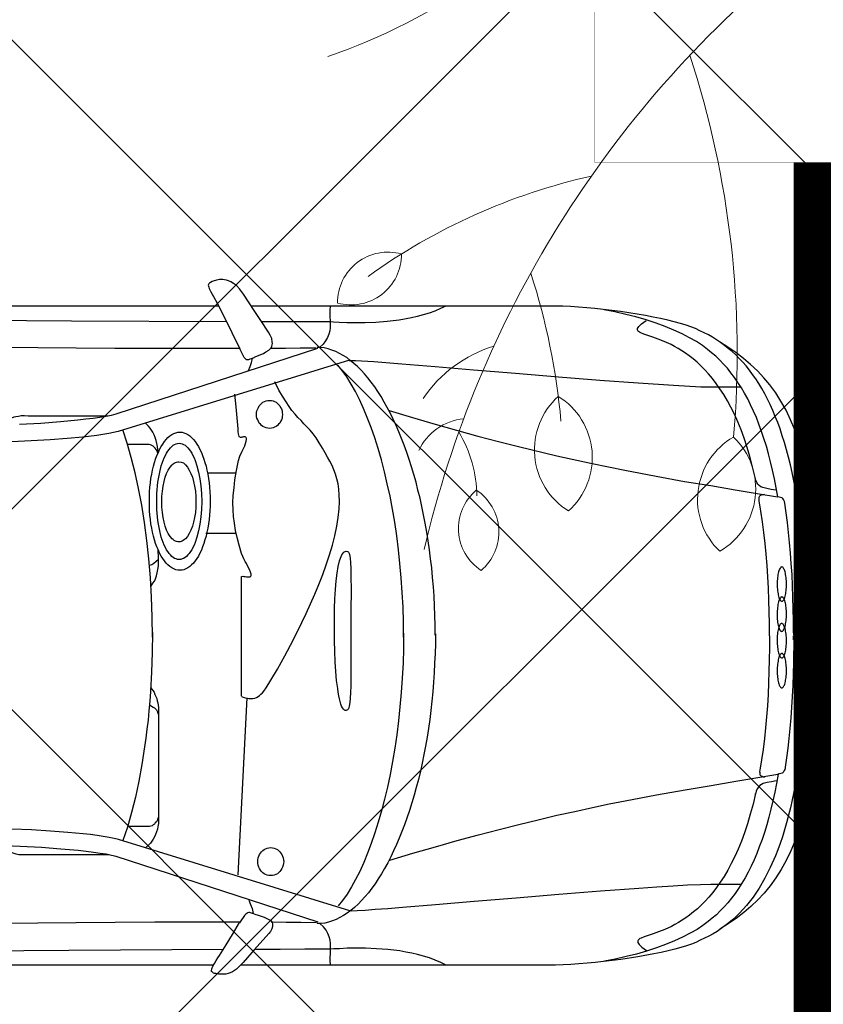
# Model space of a CAD drawing. Header units: millimetres. Extents: x 747415 to 1601423, y -236173 to 551995.
# Tile 356 of 549: x 1080392 to 1082512, y 198716 to 201315. Entities that reach past the tile are written whole.
import ezdxf

# ---------------------------------------------------------------- set-up
doc = ezdxf.new("R2010")
doc.units = ezdxf.units.MM
doc.header["$LTSCALE"] = 100
doc.header["$MEASUREMENT"] = 0
doc.linetypes.add('DASHED2', pattern=[9.525, 6.35, -3.175])
doc.layers.get('0').update_dxf_attribs({"linetype": 'CONTINUOUS', "lineweight": 0})
for name, color, linetype in [('T--A9041_VERHARDING_Parkeren', 9, 'CONTINUOUS'), ('T--L9041_VERHARDING_Parkeren', 9, 'DASHED2'), ('T--L9082_INRICHTING_SPECIFIEK_Auto', 8, 'CONTINUOUS')]:
    doc.layers.add(name, color=color, linetype=linetype)
for name, color, linetype, lineweight in [('T--A9042_BEPLANTING', 90, 'CONTINUOUS', 0), ('T--L9032_HEKWERKEN', 7, 'CONTINUOUS', 0), ('T--L9042_BOMEN', 84, 'CONTINUOUS', 0)]:
    doc.layers.add(name, color=color, linetype=linetype, lineweight=lineweight)

# ---------------------------------------------------------------- blocks, each defined once
blk = doc.blocks.new('auto17')
for p, q in [((703.6, 867.6), (1533.8, 867.6)), ((1604.8, 867.6), (3518.7, 867.6)), ((1540.9, 629.4), (1516.7, 162.7)), ((115.7, 361.8), (115.3, 362.7)), ((75.7, 9.3), (75.7, -1.4)), ((75.7, -15.2), (75.7, -2.9)), ((1548.1, -271.5), (1626.2, -271.5)), ((1545.7, -430.3), (1621.5, -430.3)), ((705, -871.5), (1505.7, -871)), ((1591.9, -871), (3520.1, -872))]:
    blk.add_line(p, q)
for points in [[(1499.5, 732.3), (1484.7, 737.2), (1471.9, 741.6), (1458.1, 748.5), (1454.7, 750.4), (1452.3, 752.9), (1450.9, 755.8), (1450, 758.8), (1449.5, 762.2), (1450, 765.6), (1451.9, 772), (1455.2, 778.9), (1459.5, 784.3), (1498.1, 827.9), (1527.1, 860.7), (1544.8, 878.4), (1550, 882.3), (1555.7, 885.7), (1561.4, 888.2), (1567.2, 890.1), (1572.8, 891.6), (1578.1, 892.1), (1585.2, 892.1), (1592.4, 891.6), (1599.5, 890.1), (1602.9, 889.7), (1605.3, 888.7), (1607.6, 887.2), (1609.5, 885.7), (1610.5, 884.3), (1611, 882.8), (1610, 877.4), (1607.1, 870.5), (1602.9, 863.2), (1598.1, 855.3), (1593.8, 848.5), (1590, 842.6), (1572.4, 814.1), (1555.7, 786.7), (1536.7, 755.8)], [(37.6, 1), (38.1, 33.9), (39, 66.2), (40.5, 97.1), (41.9, 127.5), (43.8, 156.8), (45.7, 185.8), (48.1, 213.7), (50.5, 241.2), (53.3, 267.1), (56.2, 293.1), (59.5, 318.1), (62.9, 342.1), (66.7, 365.7), (70.5, 388.7), (74.8, 410.8), (79.1, 431.8), (83.8, 452.9), (88.6, 472.5), (93.8, 492.1), (99.1, 510.7), (104.8, 528.9), (110.5, 546.5), (116.7, 563.2), (123.3, 579.4), (136.7, 610.3), (151, 638.7), (166.2, 664.7), (182.4, 688.7), (199.6, 710.3), (217.7, 730.4), (226.7, 739.2), (236.7, 748), (246.2, 756.3), (256.3, 764.2), (266.7, 771.5), (277.2, 778.9), (287.7, 785.2), (298.6, 791.6), (310.1, 797), (321.5, 802.4), (333, 807.8), (344.9, 812.2), (357.7, 816.6), (372.5, 821), (388.7, 825.4), (405.8, 829.8), (424.9, 834.2), (444.4, 838.2), (486.3, 846), (531.1, 852.9), (576.9, 858.3)], [(576.9, 858.3), (598.7, 860.7), (620.2, 862.7), (641.6, 864.7), (662.6, 866.1), (683, 867.1), (703.1, 867.6)], [(991.7, 867.6), (1006, 860.7), (1020.8, 854.4), (1036, 849), (1051.3, 844.1), (1067, 839.6), (1082.7, 836.2), (1098.4, 833.3), (1114.1, 830.3), (1129.9, 828.4), (1145.6, 826.9), (1160.8, 825.4), (1175.6, 824.5), (1204.2, 823.5), (1230.4, 823), (1253.2, 823.5), (1272.8, 824.5), (1288, 824.9), (1297.5, 825.4), (1364.2, 825.9), (1429.9, 826.4), (1494.7, 826.4)], [(1297.1, 866.6), (1297.5, 856.8), (1297.5, 847.5), (1297.1, 838.2), (1297.1, 828.9), (1296.6, 820), (1297.1, 810.7), (1298, 801.9), (1300.4, 793.1), (1303.7, 784.3), (1308.5, 775.4), (1315.6, 767.1), (1324.7, 758.3)], [(116.2, 364.2), (120.5, 388.2), (124.8, 411.7), (130, 434.3), (135.2, 456.3), (140.5, 477.4), (146.2, 498), (152.4, 517.6), (158.6, 536.7), (165.7, 555.3), (172.4, 573), (179.6, 590.2), (187.2, 606.8), (195.3, 622.5), (203.4, 637.7), (211.9, 651.9), (220.5, 665.6), (229.6, 678.9), (239.1, 691.1), (248.6, 703.4), (258.6, 714.2), (268.6, 725), (279.1, 734.8), (290.1, 744.1), (301, 752.4), (314.4, 763.2), (330.1, 773.5), (348.2, 783.8), (368.2, 794.1), (389.6, 803.9), (413, 813.2), (437.3, 822.5), (463, 830.8), (489.6, 838.7), (517.3, 845.5), (545.9, 851.9), (574.4, 857.3)], [(1579.1, 826.9), (1986.8, 829.3), (2343.6, 831.8)], [(2336.4, -835.2), (1979.7, -832.8), (1571.4, -830.3)], [(121, 381.3), (133.4, 383.8), (145.3, 385.8), (155.7, 388.7), (160, 391.2), (164.3, 394.1), (168.1, 398), (171.5, 402.4), (173.8, 408.8), (175.8, 416.6), (175.8, 415.2), (182.4, 443.1), (189.6, 469.6), (196.7, 494.6), (204.8, 518.6), (212.9, 540.6), (221.5, 561.7), (230.5, 581.3), (239.6, 600), (249.1, 617.1), (258.6, 633.8), (268.6, 649), (278.6, 662.7), (288.6, 675.9), (298.6, 688.2), (308.7, 699), (319.1, 709.8), (329.1, 719.1), (339.6, 727.4), (349.6, 735.7), (359.6, 743.1), (369.2, 749.5), (378.7, 755.3), (388.2, 760.7), (397.7, 765.6), (415.4, 774), (431.5, 780.3), (445.9, 785.2), (458.7, 789.6), (469.7, 793.1), (477.8, 796.5), (481.1, 798), (483.5, 799.9), (484.9, 801.9), (486.3, 803.9), (486.3, 805.8), (485.8, 808.3), (482.5, 813.7), (475.4, 820.5), (463.5, 829.3)], [(1246.1, 725), (1855.8, 536.7), (1867.7, 533.8), (1881, 530.8), (1896.3, 528.4), (1912.5, 525.9), (1930.1, 523.5), (1949.2, 521.5), (1990.1, 517.6), (2035.4, 514.2), (2085.4, 511.2), (2137.3, 508.8)], [(1.9, -49.5), (0.9, -44.6), (0, -32.3), (0, -16.2), (0, 0), (0, 12.2), (0.4, 17.7), (2.4, 77.9), (4.7, 134.3), (8.1, 187.2), (11.9, 237.2), (16.2, 284.3), (21.9, 327.9), (28.1, 369.6), (35.2, 408.3), (42.8, 444.1), (47.1, 461.3), (51.4, 477.9), (56.2, 493.6), (61, 509.3), (66.2, 524.5), (71.4, 538.7), (82.9, 566.1), (94.8, 591.6), (108.1, 615.6), (121.9, 637.7), (136.7, 658.3), (152.9, 677.9), (170, 696), (187.7, 713.2), (206.7, 728.9), (226.7, 744.6), (247.7, 759.3), (270.1, 773)], [(1020.3, -6.4), (1020.3, 19.6), (1021.2, 45.6), (1022.2, 71.1), (1023.2, 96.6), (1025.1, 121.6), (1027, 146.6), (1029.3, 171.5), (1032.2, 195.6), (1035.1, 219.6), (1038.4, 243.6), (1042.2, 266.7), (1046.5, 289.7), (1050.3, 312.2), (1055.1, 334.8), (1059.8, 356.4), (1065.1, 377.9), (1070.8, 399), (1076.5, 419.6), (1088.4, 459.8), (1101.3, 497.5), (1115.6, 532.8), (1122.7, 549.9), (1130.3, 566.6), (1138, 582.3), (1146.1, 598), (1154.2, 612.7), (1162.3, 626.9), (1170.8, 640.1), (1179.4, 653.4), (1188, 665.2), (1197, 676.9), (1206.1, 687.7), (1215.1, 697.5), (1224.2, 707.3), (1233.7, 715.7), (1243.2, 723.5), (1252.7, 730.8), (1262.3, 737.2), (1272.3, 742.6), (1281.8, 747.5), (1291.8, 751.4), (1301.8, 754.4), (1311.8, 756.8), (1321.8, 757.8), (1331.8, 758.3)], [(1329.4, 754.9), (1862.5, 581.3), (1874.4, 578.4), (1888.7, 575.5), (1904.9, 573), (1922, 570.5), (1941.6, 568.1), (1962.5, 565.7), (2008.2, 561.7), (2059.7, 557.8), (2115.9, 554.4), (2175.9, 551.9)], [(1333.7, 756.3), (1375.2, 755.8), (1414.2, 755.3), (1453.3, 754.9)], [(1499, 732.8), (1502.4, 731.8), (1505.2, 730.8), (1507.6, 729.9), (1510, 729.4), (1512.4, 729.4), (1515.2, 729.9), (1517.6, 731.3), (1520.5, 733.8), (1523.8, 737.2), (1527.6, 742.1), (1531.9, 748.5), (1536.7, 756.3)], [(1535.7, 754.9), (1651.5, 754.9), (1760.5, 754.9), (1865.3, 755.8), (1967.8, 756.3), (2068.7, 757.3), (2168.8, 757.8), (2269.3, 758.8), (2372.7, 759.3), (2479.3, 759.7), (2589.4, 759.7), (2706.1, 759.3), (2830.9, 758.3), (2925.7, 756.3), (3030, 752.9), (3139.1, 749), (3248.1, 744.6), (3353.4, 741.1), (3450.1, 739.7)], [(1511.9, 696.5), (1507.6, 708.3), (1503.8, 718.6), (1500.9, 731.3)], [(1246.1, 724), (1240.8, 724.5), (1227, 724), (1205.1, 722.5), (1178.9, 720.5), (1146.1, 718.1), (1107, 715.2), (1019.8, 707.8), (917.9, 699.5), (807.4, 690.1), (695, 680.8), (584.9, 672), (483.5, 664.7), (436.3, 661.2), (393.4, 658.3), (355.3, 656.3), (321, 654.8), (293.4, 653.9), (272.5, 653.9), (213.9, 653.9)], [(1104.2, -7.8), (1104.6, 31.9), (1105.6, 71.1), (1107.5, 110.3), (1110.3, 148.5), (1113.7, 186.3), (1117.5, 223.5), (1122.2, 260.3), (1127.5, 295.6), (1133.2, 330.4), (1139.9, 364.7), (1146.5, 398), (1154.2, 429.9), (1162.3, 460.8), (1170.8, 490.7), (1179.9, 519.1), (1189.4, 546.5), (1198.9, 572.5), (1209.4, 597), (1219.9, 620.5), (1230.8, 642.1), (1241.8, 661.7), (1253.2, 680.3), (1265.1, 697), (1277, 711.7)], [(1420.4, 594.6), (1420.9, 599.5), (1421.4, 604.4), (1423.3, 609.3), (1425.2, 613.2), (1427.6, 617.6), (1430.4, 621), (1433.8, 624), (1437.1, 626.9), (1441.4, 628.9), (1445.7, 630.3), (1450, 631.3), (1454.7, 631.8), (1459.5, 631.3), (1463.8, 630.3), (1468.1, 628.9), (1471.9, 626.9), (1475.2, 624), (1478.6, 621), (1481.4, 617.6), (1483.8, 613.2), (1485.7, 609.3), (1487.6, 604.4), (1488.5, 599.5), (1488.5, 594.6), (1488.5, 589.7), (1487.6, 584.8), (1485.7, 580.4), (1483.8, 575.9), (1481.4, 572), (1478.6, 568.6), (1475.2, 565.7), (1471.9, 562.7), (1468.1, 560.7), (1463.8, 559.3), (1459.5, 558.3), (1454.7, 557.8), (1450, 558.3), (1445.7, 559.3), (1441.4, 560.7), (1437.1, 562.7), (1433.8, 565.7), (1430.4, 568.6), (1427.6, 572), (1425.2, 575.9), (1423.3, 580.4), (1421.4, 584.8), (1420.9, 589.7), (1420.4, 594.6), (1420.4, 594.6)], [(1140.8, 591.1), (1079.4, 572.5), (1019.8, 555.3), (962.7, 539.2), (906.4, 524), (852.1, 509.8), (800.2, 496.6), (748.8, 484.3), (699.7, 472.5), (652.1, 462.2), (605.9, 451.9), (561.6, 442.6), (519.2, 434.3), (436.8, 418.6), (361.5, 404.9), (292.9, 393.6), (228.1, 382.8), (169.5, 373), (117.2, 364.2)], [(1880.7, 576.4), (2093.5, 576.4), (2103, 576.9), (2111.6, 576.9), (2118.8, 576.4), (2125.9, 575.5), (2131.6, 573.5), (2136.8, 571.5), (2141.6, 569.1), (2145.9, 566.1), (2149.7, 563.2), (2153.1, 559.8), (2155.9, 555.8), (2158.7, 551.9)], [(1771.4, 134.9), (1762.4, 148), (1760.1, 153.4), (1757.7, 158.8), (1755.3, 164.2), (1753.9, 170.1), (1752.5, 176), (1751.5, 181.9), (1750.5, 188.2), (1750.5, 194.6), (1750.5, 486.2), (1751, 494.1), (1752, 501.9), (1753.4, 509.3), (1755.8, 516.1), (1758.2, 523), (1761, 529.4), (1764.4, 535.7), (1768.2, 541.2), (1772, 546.1), (1776.3, 550.4), (1785.2, 558.5)], [(1766.7, -10.3), (1767.2, 43.1), (1769.1, 95.1), (1772, 146.1), (1773.9, 171.5), (1775.8, 196.6), (1778.2, 221.1), (1781, 245.1), (1783.9, 269.1), (1787.2, 292.1), (1794.4, 338.2), (1802.5, 382.3), (1811.5, 424.5), (1821.5, 465.2), (1832.5, 503.4), (1844.4, 539.2)], [(1774.6, 181.4), (1764.4, 186.8), (1761.5, 189.2), (1758.6, 191.7), (1756.3, 194.6), (1754.3, 197.5), (1752.9, 201.5), (1751.5, 204.9), (1750.5, 208.8), (1750.5, 212.7), (1750.5, 470.6), (1750.5, 474.5), (1751.5, 478.9), (1752.9, 482.3), (1754.3, 486.2), (1756.3, 489.7), (1759.1, 492.6), (1761.5, 495.5), (1764.4, 498), (1767.7, 500), (1771, 501.4), (1774.8, 502.4), (1778.7, 502.4), (1832.1, 502.4)], [(139.1, -1.4), (139.1, 30.4), (139.6, 61.8), (140.5, 92.6), (141.5, 123), (142.4, 153.4), (144.3, 183.3), (146.7, 212.7), (149.1, 241.7), (152.4, 270.1), (155.7, 298.5), (160, 326), (164.8, 353.4), (165.3, 356.8), (164.8, 359.8), (164.8, 362.7), (164.3, 365.2), (163.4, 366.7), (162.4, 367.6), (160.5, 368.6), (158.6, 369.6), (155.3, 370.6), (151.5, 371.1)], [(74.8, 5.9), (75.3, 69.6), (77.1, 130.4), (80.5, 187.8), (82.9, 215.7), (84.8, 243.1), (87.6, 269.6), (90.5, 295.6), (93.8, 321.1), (97.6, 345.6), (97.6, 345.6), (97.6, 346.6), (97.6, 347), (98.6, 351.4), (100, 354.4), (101, 356.8), (102.4, 358.8), (103.8, 360.3), (105.7, 361.3), (109.1, 362.2), (112.9, 362.7), (117.2, 363.7)], [(1243.7, -13.2), (1243.7, 42.7), (1243.2, 91.2), (1243.7, 130.9), (1244.2, 148.5), (1245.1, 163.2), (1246.1, 175), (1247.5, 184.8), (1249.4, 191.7), (1252.3, 194.6), (1255.2, 196.1), (1258, 196.1), (1260.4, 195.1), (1262.8, 192.6), (1265.1, 189.2), (1267.5, 184.8), (1269.4, 179.4), (1271.3, 172.5), (1273.2, 165.2), (1275.1, 156.8), (1276.6, 148), (1278, 138.2), (1280.9, 116.7), (1282.8, 93.1), (1284.7, 67.2), (1285.6, 39.7), (1286.6, 11.8), (1286.6, -17.1), (1286.6, -45.6), (1286.1, -73), (1285.2, -99), (1283.7, -123.5), (1281.8, -146), (1279.4, -166.1), (1276.6, -183.8), (1273.2, -199), (1269, -210.3), (1266.6, -215.2), (1264.2, -218.6), (1261.3, -221.6), (1258.5, -223.5), (1255.6, -224.5), (1252.3, -224), (1250.9, -223.5), (1249.4, -221.6), (1248, -218.6), (1247, -215.7), (1246.1, -211.2), (1245.1, -205.8), (1244.2, -194.1), (1243.2, -178.9), (1243.2, -160.7), (1242.8, -119.6), (1243.2, -69.6), (1243.7, -13.2), (1243.7, -13.2)], [(1531.4, 158.8), (1524.3, 161.8), (1517.6, 163.2), (1511.9, 164.2), (1506.2, 164.7), (1501.4, 164.2), (1496.7, 163.2), (1492.4, 161.8), (1488.1, 159.3), (1484.2, 156.4), (1480.4, 152.9), (1476.6, 149), (1472.8, 144.6), (1466.6, 135.8), (1454.2, 116.2), (1437.1, 86.8), (1417.6, 52), (1395.7, 10.3), (1372.8, -36.3), (1360.9, -60.3), (1349.4, -85.3), (1338.5, -111.3), (1328, -136.7), (1317.5, -162.7), (1308.5, -188.7), (1299.4, -214.7), (1291.8, -240.2), (1285.6, -265.2), (1280.4, -290.1), (1276.6, -313.7), (1274.2, -336.2), (1273.2, -355.3), (1273.7, -372.5), (1274.7, -388.2), (1277, -402.4), (1279.9, -415.6), (1283.7, -427.4), (1288, -439.2), (1292.8, -450.4), (1298.5, -461.7), (1304.7, -473), (1310.9, -484.3), (1318, -496.5), (1326.6, -510.7), (1334.7, -523.5), (1342.8, -533.8), (1350.9, -543.6), (1359, -552.4), (1367.1, -560.7), (1374.7, -569), (1382.8, -577.4), (1390.4, -586.2), (1398.5, -595.5), (1406.1, -606.3), (1414.2, -618.6), (1423.8, -633.3), (1432.8, -649), (1443.8, -671.5)], [(1531.4, 157.8), (1531.4, -157.8), (1528.6, -158.3), (1525.2, -157.8), (1521.9, -157.3), (1518.1, -156.8), (1514.7, -156.4), (1511.9, -156.4), (1509, -156.8), (1507.1, -158.3), (1506.2, -160.7), (1506.2, -164.2), (1507.6, -169.1), (1510.5, -176), (1514.7, -184.3), (1518.5, -191.6), (1521.9, -197.5), (1525.2, -203.9), (1528.6, -210.3), (1531.4, -218.6), (1537.6, -240.7), (1542.8, -260.8), (1547.1, -279.4), (1550.5, -298), (1552.8, -315.7), (1553.8, -333.8), (1554.3, -351.9), (1553.3, -371), (1551.4, -391.6), (1549, -413.2), (1545.2, -437.2), (1540, -463.7), (1536.2, -475.4), (1530, -488.7), (1523.3, -502.4), (1521, -508.8), (1519, -514.6), (1518.1, -519.1), (1518.1, -521), (1518.5, -523), (1519, -523.9), (1520, -525), (1521.9, -525.9), (1523.8, -525.9), (1526.7, -525.9), (1528.6, -525.4), (1530.9, -525), (1532.9, -524.4), (1534.3, -524.4), (1535.7, -525), (1536.7, -525.4), (1538.1, -527.4), (1539, -530.3), (1539.5, -534.3), (1540.5, -539.7), (1540.9, -547), (1543.3, -576.4), (1545.7, -605.8), (1549.5, -638.7)], [(1.4, 44.6), (0, 27), (0, -6.8), (0.4, -25), (2.4, -85.3), (4.7, -141.6), (8.1, -194.1), (11.9, -244.6), (16.6, -291.1), (21.9, -334.8), (28.1, -376.4), (35.2, -414.7), (43.3, -450.4), (51.9, -484.3), (61.4, -515.6), (71.9, -544.5), (83.3, -571.5), (95.3, -597), (108.6, -620.5), (122.4, -642.6), (137.7, -663.1), (153.8, -682.3), (170.5, -700.4), (188.6, -717.1), (207.7, -733.3), (227.7, -748.4), (248.6, -763.2), (271, -776.9)], [(37.6, 1), (38.1, -31.8), (39.5, -64.2), (40.5, -95.1), (41.9, -125.4), (43.8, -155.4), (45.7, -183.8), (48.1, -212.2), (50.5, -239.7), (53.3, -266.1), (56.2, -291.6), (59.5, -317.1), (62.9, -341.1), (66.7, -364.7), (70.5, -387.7), (74.8, -409.7), (79.1, -431.8), (83.8, -452.4), (89.1, -472.5), (94.3, -492.1), (99.5, -511.2), (105.2, -529.3), (111, -547), (117.2, -564.2), (123.8, -580.3), (130.5, -596), (137.2, -611.2), (144.3, -625.9), (151.5, -640.1), (159.1, -653.4), (167.2, -666.6), (174.8, -678.9), (183.4, -690.6), (192, -701.9), (200.5, -713.2), (209.6, -723.5), (218.6, -733.3), (228.1, -742.6), (237.7, -751.4), (247.7, -759.7), (257.7, -767.6), (267.7, -775.4), (278.6, -782.3), (289.1, -789.1), (300.1, -795), (311.5, -800.9), (322.9, -806.3), (334.4, -811.7), (346.3, -816.1), (359.1, -820.5), (373.9, -824.9), (390.1, -829.3), (407.3, -833.7), (426.3, -838.2), (445.9, -842.1), (466.3, -846), (487.8, -849.9), (509.7, -853.3), (532, -856.8), (554.9, -859.7), (577.8, -862.7)], [(1104.2, 2.5), (1104.6, -37.2), (1105.6, -76.5), (1107.5, -115.7), (1110.3, -153.9), (1113.7, -191.6), (1117.5, -228.4), (1122.2, -265.2), (1127.5, -300.9), (1133.7, -335.8), (1139.9, -369.6), (1147, -402.4), (1154.7, -434.3), (1162.7, -465.2), (1171.3, -495.1), (1180.3, -523.5), (1189.9, -550.9), (1199.9, -576.9), (1209.9, -600.9), (1220.4, -624.5), (1231.3, -646), (1242.8, -665.6), (1254.2, -684.3), (1266.1, -700.9), (1278, -715.6)], [(1766.7, 2), (1767.2, -51), (1769.1, -103.4), (1772, -154.4), (1776.3, -204.4), (1781.5, -252.9), (1787.7, -299.9), (1794.8, -345.6), (1803.4, -389.7), (1812.5, -431.3), (1822.5, -471.5), (1833.4, -509.8), (1844.9, -544.4)], [(75.7, -8.8), (75.7, -41.2), (76.2, -72.5), (77.1, -102.9), (78.1, -133.3), (79.5, -162.7), (81.4, -191.6), (83.3, -219.6), (85.7, -247.5), (88.6, -274), (91.4, -300.5), (94.8, -325.9), (98.6, -351), (99.5, -355.3), (101, -358.8), (101.9, -361.2), (103.4, -363.2), (104.8, -364.2), (106.7, -365.1), (110, -366.1), (113.8, -366.6), (118.1, -367.6)], [(139.1, -1.4), (139.1, -33.3), (139.6, -64.7), (140.5, -95.6), (141.5, -126.5), (143.4, -156.8), (145.3, -186.7), (147.6, -216.2), (150, -245.1), (153.4, -274), (157.2, -301.9), (161.5, -329.9), (166.2, -357.3), (166.2, -360.7), (165.7, -363.7), (165.7, -366.6), (165.3, -369.1), (164.3, -370.5), (163.4, -371.5), (161.5, -372.5), (159.6, -373.5), (156.2, -374.5), (152.4, -375)], [(1020.8, -2.9), (1020.8, -28.9), (1021.7, -54.9), (1022.7, -80.4), (1023.7, -105.9), (1025.5, -130.8), (1027.5, -155.4), (1029.8, -180.4), (1032.7, -204.4), (1035.6, -228.4), (1039.4, -251.9), (1042.7, -275), (1047, -298), (1051.3, -320.6), (1056, -342.6), (1060.8, -364.2), (1066.1, -385.7), (1071.3, -406.3), (1077, -426.9), (1083.2, -447), (1089.4, -466.6), (1095.6, -485.3), (1102.2, -503.9), (1109.4, -522), (1116.5, -539.2), (1123.7, -556.3), (1131.3, -572.5), (1138.9, -588.2), (1147, -603.9), (1155.1, -618.1), (1163.2, -632.3), (1171.8, -645.5), (1180.3, -658.3), (1189.4, -670.5), (1198, -681.8), (1207, -692.6), (1216.1, -702.4), (1225.6, -711.7), (1235.1, -720), (1244.7, -727.9), (1254.2, -735.2), (1263.7, -741.1), (1273.2, -746.5), (1283.2, -751.4), (1293.3, -755.3), (1303.2, -758.3), (1313.3, -760.7), (1323.3, -761.7), (1333.3, -762.2)], [(1770.7, -131), (1765.3, -139.7), (1761.5, -145.6), (1758.6, -151.9), (1756.3, -159.3), (1753.9, -167.6), (1752, -176), (1751, -185.8), (1750.5, -196), (1750.5, -207.3), (1751.3, -228.1)], [(1614.3, -356.3), (1614.3, -343.6), (1614.8, -331.3), (1615.7, -319.6), (1617.2, -307.8), (1618.6, -296.5), (1620.5, -285.3), (1622.9, -274.5), (1625.3, -264.2), (1628.1, -254.4), (1631, -244.6), (1634.3, -235.8), (1637.6, -227.4), (1641.4, -219.1), (1645.3, -211.7), (1649.5, -204.9), (1653.8, -199), (1658.6, -193.1), (1663.4, -188.2), (1668.1, -183.8), (1672.9, -180.4), (1678.1, -177.9), (1683.4, -175.5), (1688.6, -174.5), (1694.3, -174), (1700, -174.5), (1705.3, -175.5), (1710.5, -177.9), (1715.8, -180.4), (1720.5, -183.8), (1725.8, -188.2), (1730.5, -193.1), (1734.8, -199), (1739.1, -204.9), (1743.4, -211.7), (1747.7, -219.1), (1751, -227.4), (1754.8, -235.8), (1758.2, -244.6), (1761, -254.4), (1763.9, -264.2), (1766.2, -274.5), (1768.6, -285.3), (1770.6, -296.5), (1772, -307.8), (1773.4, -319.6), (1774.4, -331.3), (1774.8, -343.6), (1774.8, -356.3), (1774.8, -368.6), (1774.4, -380.9), (1773.4, -393.1), (1772, -404.9), (1770.6, -416.1), (1768.6, -427.4), (1766.2, -438.2), (1763.9, -448.5), (1761, -458.3), (1758.2, -467.6), (1754.8, -476.9), (1751, -485.3), (1747.7, -493.1), (1743.4, -500.4), (1739.1, -507.3), (1734.8, -513.7), (1730.5, -519.6), (1725.8, -524.4), (1720.5, -528.9), (1715.8, -532.3), (1710.5, -534.8), (1705.3, -537.2), (1700, -538.2), (1694.3, -538.7), (1688.6, -538.2), (1683.4, -537.2), (1678.1, -534.8), (1672.9, -532.3), (1668.1, -528.9), (1663.4, -524.4), (1658.6, -519.6), (1653.8, -513.7), (1649.5, -507.3), (1645.3, -500.4), (1641.4, -493.1), (1637.6, -485.3), (1634.3, -476.9), (1631, -467.6), (1628.1, -458.3), (1625.3, -448.5), (1622.9, -438.2), (1620.5, -427.4), (1618.6, -416.1), (1617.2, -404.9), (1615.7, -393.1), (1614.8, -380.9), (1614.3, -368.6), (1614.3, -356.3), (1614.3, -356.3)], [(1636.7, -355.8), (1637.2, -334.8), (1638.6, -314.7), (1641.4, -296), (1644.8, -278.4), (1649.1, -261.7), (1654.3, -247.5), (1656.7, -240.7), (1660, -234.3), (1662.9, -228.4), (1666.2, -223.5), (1669.5, -218.6), (1672.9, -214.7), (1676.7, -210.8), (1680.5, -207.8), (1684.3, -205.4), (1688.1, -203.9), (1691.9, -202.9), (1696.2, -202.4), (1700.5, -202.9), (1704.3, -203.9), (1708.1, -205.4), (1711.9, -207.8), (1715.8, -210.8), (1719.1, -214.7), (1722.9, -218.6), (1726.2, -223.5), (1729.6, -228.4), (1732.5, -234.3), (1735.3, -240.7), (1738.1, -247.5), (1743.4, -261.7), (1747.2, -278.4), (1750.5, -296), (1752, -305.3), (1753.4, -315.2), (1754.3, -325), (1754.8, -334.8), (1755.3, -345.6), (1755.3, -355.8), (1755.3, -366.1), (1754.8, -376.9), (1754.3, -386.7), (1753.4, -396.5), (1752, -406.3), (1750.5, -415.6), (1747.2, -433.3), (1743.4, -450), (1738.1, -464.2), (1735.3, -471), (1732.5, -477.4), (1729.6, -483.3), (1726.2, -488.2), (1722.9, -493.1), (1719.1, -497), (1715.8, -500.9), (1711.9, -503.9), (1708.1, -506.3), (1704.3, -507.8), (1700.5, -508.8), (1696.2, -509.2), (1691.9, -508.8), (1688.1, -507.8), (1684.3, -506.3), (1680.5, -503.9), (1676.7, -500.9), (1672.9, -497), (1669.5, -493.1), (1666.2, -488.2), (1662.9, -483.3), (1660, -477.4), (1656.7, -471), (1654.3, -464.2), (1649.1, -450), (1644.8, -433.3), (1641.4, -415.6), (1638.6, -397), (1637.2, -376.9), (1636.7, -355.8), (1636.7, -355.8)], [(1774.8, -187.9), (1768.6, -189.7), (1765.8, -191.1), (1762.9, -192.6), (1750.5, -203.2)], [(1652, -354.9), (1652.4, -340.7), (1653.3, -326.9), (1655.3, -313.7), (1658.1, -301.4), (1661, -290.1), (1665.3, -279.9), (1669.5, -271), (1674.3, -263.2), (1679.6, -257.3), (1682.4, -254.9), (1685.3, -252.9), (1688.1, -250.9), (1691, -250), (1693.9, -249), (1697.2, -249), (1700, -249), (1703.4, -250), (1706.2, -250.9), (1709.1, -252.9), (1711.9, -254.9), (1714.8, -257.3), (1720.1, -263.2), (1724.8, -271), (1729.1, -279.9), (1732.9, -290.1), (1735.8, -301.4), (1738.6, -313.7), (1740.5, -326.9), (1741.5, -340.7), (1742, -354.9), (1741.5, -369.1), (1740.5, -382.8), (1738.6, -396), (1735.8, -408.3), (1732.9, -419.6), (1729.1, -429.9), (1724.8, -438.7), (1720.1, -446.5), (1714.8, -452.4), (1711.9, -454.8), (1709.1, -456.8), (1706.2, -458.8), (1703.4, -459.8), (1700, -460.7), (1697.2, -460.7), (1691, -459.8), (1684.8, -457.3), (1679.6, -452.4), (1674.3, -446.5), (1669.5, -438.7), (1665.3, -429.9), (1661, -419.6), (1658.1, -408.3), (1655.3, -396), (1653.3, -382.8), (1652.4, -369.1), (1652, -354.9), (1652, -354.9)], [(117.2, -368.1), (121.5, -392.1), (125.8, -415.6), (131, -438.2), (136.2, -460.2), (141.5, -481.3), (147.2, -501.9), (153.4, -521.5), (160, -540.6), (166.7, -559.3), (173.4, -576.9), (181, -594.1), (188.6, -610.7), (196.2, -626.4), (204.8, -641.6), (212.9, -655.8), (222, -669.5), (231, -682.8), (240.5, -695), (250.1, -707.3), (260.1, -718.1), (270.1, -728.9), (280.6, -738.7), (291.5, -748), (302.5, -756.3), (315.8, -767.1), (331.5, -777.4), (349.6, -787.7), (369.2, -798), (391.1, -807.8), (413.9, -817.1), (438.2, -826.4), (464, -834.7), (491.1, -842.6), (518.2, -849.4), (546.8, -855.8), (575.4, -861.2)], [(1142.3, -595.5), (1080.8, -576.9), (1021.2, -559.7), (964.1, -543.6), (907.9, -527.9), (853.6, -513.7), (801.2, -500.9), (700.2, -476.4), (606.8, -455.8), (520.1, -438.2), (438.2, -422.5), (362.9, -408.8), (293.9, -397.5), (229.1, -386.7), (171, -376.9), (118.1, -368.1)], [(121.9, -385.2), (134.8, -387.7), (146.2, -389.7), (156.7, -392.6), (161.5, -394.6), (165.7, -397.5), (169.5, -400.9), (172.4, -405.8), (174.8, -411.7), (176.7, -419.1), (183.4, -447), (190.5, -474), (197.7, -498.5), (205.8, -522.5), (213.9, -545), (222.4, -565.6), (231.5, -585.7), (240.5, -604.3), (250.1, -621.5), (259.6, -637.7), (269.6, -652.9), (279.6, -667.1), (289.6, -679.8), (299.6, -692.1), (309.6, -703.4), (320.1, -713.7), (330.1, -723), (340.6, -731.8), (350.6, -739.6), (360.6, -747), (370.1, -753.4), (379.6, -759.3), (389.1, -764.6), (398.7, -769.5), (416.3, -777.9), (432.5, -784.2), (446.8, -789.6), (459.7, -793.5), (470.6, -797.5), (478.7, -800.4), (482, -802.4), (484.4, -803.8), (485.8, -805.8), (487.3, -807.8), (487.3, -809.7), (486.8, -812.2), (483.5, -817.6), (476.3, -824.4), (464.4, -833.2)], [(1751.4, -484.4), (1753.4, -500.9), (1754.8, -508.8), (1756.7, -516.6), (1759.6, -524.4), (1762.4, -531.3), (1765.8, -538.2), (1769.1, -544.1), (1772.9, -549.5), (1777.2, -554.4), (1785.4, -562.8)], [(1752.1, -482.8), (1753.3, -485.8), (1754.8, -489.7), (1756.7, -493.2), (1759.5, -496.1), (1761.9, -499), (1764.8, -501.5), (1768.1, -503.4), (1771.4, -504.9), (1775.3, -505.9), (1779.1, -505.9), (1832.3, -505.9)], [(1247, -728.9), (1857.2, -540.6), (1882, -534.8), (1913.4, -529.8), (1950.6, -525.4), (1991.6, -521.5), (2036.8, -518.1), (2086.4, -515.6), (2138.7, -513.2)], [(1330.9, -759.3), (1863.4, -585.7), (1875.3, -582.8), (1889.6, -579.8), (1905.8, -577.4), (1923.4, -574.9), (1942.5, -572.5), (1963.5, -570), (2009.2, -565.6), (2060.6, -561.7), (2117.3, -558.8)], [(1423.8, -585.2), (1424.2, -580.3), (1424.7, -575.4), (1426.6, -571), (1428.5, -566.6), (1430.9, -562.7), (1433.8, -559.3), (1437.1, -556.3), (1440.4, -553.4), (1444.3, -551.4), (1448.5, -549.9), (1452.8, -549), (1457.6, -548.4), (1462.3, -549), (1466.6, -549.9), (1470.9, -551.4), (1475.2, -553.4), (1478.6, -556.3), (1481.9, -559.3), (1484.7, -562.7), (1487.1, -566.6), (1489, -571), (1490.9, -575.4), (1491.9, -580.3), (1491.9, -585.2), (1491.9, -590.1), (1490.9, -595), (1489, -600), (1487.1, -603.9), (1484.7, -608.3), (1481.9, -611.7), (1478.6, -614.6), (1475.2, -617.6), (1470.9, -619.5), (1466.6, -621), (1462.3, -622), (1457.6, -622.5), (1452.8, -622), (1448.5, -621), (1444.3, -619.5), (1440.4, -617.6), (1437.1, -614.6), (1433.8, -611.7), (1430.9, -608.3), (1428.5, -603.9), (1426.6, -600), (1424.7, -595), (1424.2, -590.1), (1423.8, -585.2), (1423.8, -585.2)], [(1883, -580.8), (2094.5, -580.8), (2104, -581.3), (2112.5, -581.3), (2119.7, -580.3), (2126.8, -579.4), (2132.6, -577.9), (2138.3, -575.9), (2143, -573.5), (2147.3, -570.5), (2150.6, -567.6), (2154.5, -564.2), (2159.9, -556.7)], [(1247.5, -727.9), (1230.8, -727.9), (1182.7, -724.9), (1108.4, -719.1), (1021.2, -711.7), (919.3, -703.4), (808.8, -694), (695.9, -684.7), (586.3, -675.9), (484.9, -668.5), (392.5, -662.2), (320.1, -658.3), (273.4, -657.8), (214.8, -657.8)], [(1512.9, -700.9), (1509, -712.2), (1505.2, -722), (1502.4, -733.3)], [(1501.9, -734.2), (1493.8, -738.2), (1487.1, -741.1), (1480.4, -743.5), (1473.8, -746.5), (1467.1, -750.4), (1459.5, -755.3), (1456.2, -758.3), (1453.8, -761.2), (1451.9, -765.1), (1450.9, -768.6), (1450, -772.5), (1450.5, -776.9), (1451.9, -785.7), (1455.7, -794.5), (1460.9, -802.8), (1480.9, -833.2), (1498.1, -859.7), (1513.3, -882.8), (1526.2, -902.4), (1537.1, -917.1), (1545.2, -925.4), (1552.8, -931.3), (1559.5, -935.2), (1565.7, -937.6), (1571.4, -939.6), (1576.7, -940.6), (1580.5, -941.1), (1585.2, -941.1), (1589.5, -941.1), (1593.3, -940.6), (1597.2, -940.1), (1600.5, -939.1), (1603.8, -938.1), (1609.1, -936.2), (1613.4, -933.7), (1616.2, -931.8), (1618.1, -930.3), (1619.1, -928.3), (1619.6, -926.4), (1619.1, -923.9), (1618.1, -921), (1616.7, -917.6), (1612.4, -909.2), (1605.3, -896.5), (1595.7, -878.9), (1576.7, -841.1), (1557.1, -801.4), (1535.7, -758.8)], [(1501.4, -734.2), (1506.2, -732.3), (1509.5, -730.8), (1512.9, -729.8), (1515.7, -729.4), (1518.1, -729.8), (1520, -730.8), (1524.3, -735.2), (1529, -744.1), (1535.7, -758.8)], [(1536.7, -759.3), (1652, -759.3), (1761, -759.3), (1865.8, -759.7), (1968.2, -760.2), (2069.2, -761.2), (2169.2, -762.2), (2270.2, -762.7), (2373.6, -763.2), (2480.3, -763.6), (2590.8, -763.6), (2707.5, -763.2), (2831.8, -762.2), (2926.6, -760.7), (3030.9, -757.3), (3140, -753.4), (3249.6, -748.9), (3354.4, -745.5), (3451.1, -744.1)], [(1298, -870.5), (1298.5, -861.2), (1298.5, -851.4), (1298.5, -842.1), (1298, -833.2), (1297.5, -823.9), (1298, -815.1), (1298.9, -805.8), (1301.4, -797), (1305.2, -788.1), (1309.9, -779.3), (1316.6, -771), (1326.1, -762.2)], [(1335.2, -760.2), (1376.6, -760.2), (1415.2, -759.7), (1454.2, -759.3)], [(992.7, -871.5), (1007, -864.6), (1021.7, -858.3), (1037, -852.9), (1052.2, -847.9), (1067.9, -843.6), (1083.6, -840.1), (1115.6, -834.2), (1147, -830.3), (1177, -828.3), (1205.6, -827.4), (1231.8, -826.9), (1254.2, -827.4), (1274.2, -828.3), (1289, -828.8), (1298.5, -829.3), (1361.4, -829.8), (1418.5, -829.8), (1479, -829.8)], [(577.8, -862.7), (599.7, -865.1), (621.1, -867.1), (642.6, -868.5), (663.5, -870), (684, -871), (704, -871.5)]]:
    blk.add_lwpolyline(points)
for points in [[(106.2, 45.7, 0.160669), (108.6, 46.6, 0.089762), (110.9, 49.1, 0.048317), (113, 53.3, 0.029972), (114.8, 59, 0.021217), (116.4, 65.8, 0.016703), (117.5, 73.7, 0.014363), (118.3, 82.2, 0.013351), (118.5, 91, 0.013351), (118.3, 99.9, 0.014363), (117.6, 108.4, 0.016703), (116.5, 116.3, 0.021217), (115, 123.1, 0.029972), (113.2, 128.8, 0.048317), (111.1, 133, 0.089762), (108.8, 135.6, 0.160669), (106.5, 136.5, 0.160669), (104.1, 135.6, 0.089762), (101.8, 133, 0.048317), (99.7, 128.8, 0.029972), (97.8, 123.2, 0.021217), (96.3, 116.3, 0.016703), (95.1, 108.5, 0.014363), (94.4, 100, 0.013351), (94.1, 91.1, 0.013351), (94.3, 82.3, 0.014363), (95, 73.8, 0.016703), (96.1, 65.9, 0.021217), (97.6, 59, 0.029972), (99.4, 53.4, 0.048317), (101.5, 49.2, 0.089762), (103.8, 46.6, 0.160669)], [(106.7, -33.6, 0.159094), (109.2, -32.7, 0.089825), (111.5, -30.1, 0.048671), (113.6, -25.9, 0.03028), (115.4, -20.3, 0.021465), (116.9, -13.4, 0.01691), (118, -5.5, 0.014547), (118.6, 3, 0.013523), (118.8, 11.8, 0.013523), (118.5, 20.7, 0.014547), (117.8, 29.2, 0.01691), (116.6, 37, 0.021465), (115, 43.9, 0.03028), (113.1, 49.5, 0.048671), (110.9, 53.7, 0.089825), (108.6, 56.3, 0.159094), (106.2, 57.1, 0.159094), (103.8, 56.3, 0.089825), (101.5, 53.7, 0.048671), (99.4, 49.5, 0.03028), (97.5, 43.8, 0.021465), (96, 36.9, 0.01691), (94.9, 29.1, 0.014547), (94.3, 20.5, 0.013523), (94.1, 11.7, 0.013523), (94.4, 2.8, 0.014547), (95.2, -5.7, 0.01691), (96.4, -13.5, 0.021465), (97.9, -20.4, 0.03028), (99.8, -26, 0.048671), (102, -30.2, 0.089825), (104.3, -32.7, 0.159094)], [(106.2, -103.6, 0.159111), (108.6, -102.8, 0.089825), (110.9, -100.2, 0.048668), (113.1, -96, 0.030277), (115, -90.4, 0.021462), (116.6, -83.5, 0.016908), (117.8, -75.7, 0.014545), (118.5, -67.2, 0.013521), (118.8, -58.3, 0.013521), (118.6, -49.5, 0.014545), (118, -41, 0.016908), (116.9, -33.1, 0.021462), (115.4, -26.2, 0.030277), (113.6, -20.6, 0.048668), (111.5, -16.4, 0.089825), (109.2, -13.8, 0.159111), (106.7, -12.9, 0.159111), (104.3, -13.7, 0.089825), (102, -16.3, 0.048668), (99.8, -20.5, 0.030277), (97.9, -26.1, 0.021462), (96.4, -33, 0.016908), (95.2, -40.8, 0.014545), (94.4, -49.3, 0.013521), (94.1, -58.2, 0.013521), (94.3, -67, 0.014545), (94.9, -75.5, 0.016908), (96, -83.4, 0.021462), (97.5, -90.3, 0.030277), (99.4, -95.9, 0.048668), (101.5, -100.1, 0.089825), (103.8, -102.7, 0.159111)], [(106.5, -182.9, 0.160669), (108.8, -182.1, 0.089762), (111.1, -179.5, 0.048317), (113.2, -175.3, 0.029972), (115, -169.6, 0.021217), (116.5, -162.7, 0.016703), (117.6, -154.9, 0.014363), (118.3, -146.4, 0.013351), (118.5, -137.5, 0.013351), (118.3, -128.7, 0.014363), (117.5, -120.2, 0.016703), (116.4, -112.3, 0.021217), (114.8, -105.5, 0.029972), (113, -99.8, 0.048317), (110.9, -95.6, 0.089762), (108.6, -93.1, 0.160669), (106.2, -92.2, 0.160669), (103.8, -93.1, 0.089762), (101.5, -95.7, 0.048317), (99.4, -99.9, 0.029972), (97.6, -105.5, 0.021217), (96.1, -112.4, 0.016703), (95, -120.2, 0.014363), (94.3, -128.8, 0.013351), (94.1, -137.6, 0.013351), (94.4, -146.5, 0.014363), (95.1, -155, 0.016703), (96.3, -162.8, 0.021217), (97.8, -169.7, 0.029972), (99.7, -175.3, 0.048317), (101.8, -179.5, 0.089762), (104.1, -182.1, 0.160669)]]:
    blk.add_lwpolyline(points, format="xyb", close=True)
blk = doc.blocks.new('boom26')
for centre, radius, start, end in [((2370, 1583.2), 2847.5, 215.9239, 253.3681), ((935.3, -2818.2), 2533.1, 81.5413, 104.631), ((1436.7, -451.9), 189.7, 26.4801, 132.7581), ((1477.7, -228.1), 189.7, 206.4801, 312.7581), ((-1216.7, -1716.6), 1510.5, 15.1971, 49.2879), ((2197.5, -384.9), 1620.7, 189.2555, 212.2447), ((1328, -877.2), 189.7, 38.5051, 144.7832), ((1290.8, -2554.5), 1790.5, 91.6796, 104.4588), ((1321.5, -649.7), 189.7, 218.5051, 324.7832), ((1371.2, -846.4), 350.7, 193.7041, 232.3597), ((1513.1, -1078.2), 132.8, 36.8567, 143.1347), ((1406.1, -1337.2), 339.5, 87.2638, 117.1832), ((1513.2, -918.9), 132.8, 216.8567, 323.1347), ((1364.1, -1014.7), 147.2, 182.1991, 241.4596), ((898.6, -1201.6), 132.8, 160.9227, 267.2007), ((766.7, -1290.9), 132.8, 340.9227, 87.2007)]:
    blk.add_arc(centre, radius, start, end)

msp = doc.modelspace()

# ---------------------------------------------------------------- hatches: boundary and pattern name
at = {"layer": 'T--A9041_VERHARDING_Parkeren', "linetype": 'Continuous'}
h = msp.add_hatch(dxfattribs=at)
h.set_pattern_fill('ANSI37', color=256, scale=10000, style=0)
h.paths.add_polyline_path([(1087508.673, 232853.864), (1086305.002, 232624.696), (1083415.522, 232032.803), (1080614.937, 231336.685), (1077743.017, 230532.568), (1077408.673, 230436.262), (1077408.673, 193325.106), (1087508.673, 193325.106)])
at = {"layer": 'T--A9042_BEPLANTING'}
h = msp.add_hatch(dxfattribs=at)
h.set_pattern_fill('GRASS', color=256, scale=1500, style=0)
edge = h.paths.add_edge_path()
edge.add_line((1194589.183, 247525.193), (1194593.64, 247264.881))
edge.add_line((1194593.64, 247264.881), (1189597.042, 247120.843))
edge.add_line((1189597.042, 247120.843), (1179615.176, 246734.424))
edge.add_line((1179615.176, 246734.424), (1169673.169, 246260.926))
edge.add_line((1169673.169, 246260.926), (1159743.156, 245284.429))
edge.add_line((1159743.156, 245284.429), (1149794.302, 244232.037))
edge.add_line((1149794.302, 244232.037), (1139904.319, 243419.621))
edge.add_line((1139904.319, 243419.621), (1138613.747, 243325.021))
edge.add_line((1138613.747, 243325.021), (1135690.007, 243117.197))
edge.add_line((1135690.007, 243117.197), (1132771.926, 242932.503))
edge.add_line((1132771.926, 242932.503), (1129859.398, 242758.599))
edge.add_line((1129859.398, 242758.599), (1126616.556, 242566.575))
edge.add_line((1126616.556, 242566.575), (1123385.964, 242364.695))
edge.add_line((1123385.964, 242364.695), (1120184.728, 242139.833))
edge.add_line((1120184.728, 242139.833), (1117014.113, 241880.011))
edge.add_line((1117014.113, 241880.011), (1113876.289, 241570.228))
edge.add_line((1113876.289, 241570.228), (1110773.76, 241198.319))
edge.add_line((1110773.76, 241198.319), (1107692.214, 240764.72))
edge.add_line((1107692.214, 240764.72), (1104624.361, 240306.925))
edge.add_line((1104624.361, 240306.925), (1101572.465, 239835.828))
edge.add_line((1101572.465, 239835.828), (1100403.086, 239650.924))
edge.add_line((1100403.086, 239650.924), (1097780.987, 239217.99))
edge.add_line((1097780.987, 239217.99), (1095157.329, 238732.83))
edge.add_line((1095157.329, 238732.83), (1092526.922, 238274.052))
edge.add_line((1092526.922, 238274.052), (1089457.602, 237766.051))
edge.add_line((1089457.602, 237766.051), (1086388.73, 237224.846))
edge.add_line((1086388.73, 237224.846), (1083401.545, 236651.668))
edge.add_line((1083401.545, 236651.668), (1080469.385, 236024.459))
edge.add_line((1080469.385, 236024.459), (1077519.444, 235269.823))
edge.add_line((1077519.444, 235269.823), (1074567.867, 234454.498))
edge.add_line((1074567.867, 234454.498), (1071611.505, 233602.32))
edge.add_line((1071611.505, 233602.32), (1068661.406, 232725.291))
edge.add_line((1068661.406, 232725.291), (1065719.424, 231822.381))
edge.add_line((1065719.424, 231822.381), (1062684.54, 230856.109))
edge.add_line((1062684.54, 230856.109), (1059866.196, 229920.836))
edge.add_line((1059866.196, 229920.836), (1056845.381, 228880.035))
edge.add_line((1056845.381, 228880.035), (1054034.15, 227860.451))
edge.add_line((1054034.15, 227860.451), (1051908.682, 227043.859))
edge.add_line((1051908.682, 227043.859), (1051192.354, 226766.278))
edge.add_line((1051192.354, 226766.278), (1050671.69, 226564.519))
edge.add_line((1050671.69, 226564.519), (1049927.631, 226262.62))
edge.add_line((1049927.631, 226262.62), (1049070.32, 225903.54))
edge.add_line((1049070.32, 225903.54), (1048360.834, 225606.376))
edge.add_line((1048360.834, 225606.376), (1045574.185, 224396.868))
edge.add_line((1045574.185, 224396.868), (1042746.023, 223102.062))
edge.add_line((1042746.023, 223102.062), (1039916.204, 221736.561))
edge.add_line((1039916.204, 221736.561), (1037264.038, 220364.549))
edge.add_line((1037264.038, 220364.549), (1036639.036, 220037.907))
edge.add_line((1036639.036, 220037.907), (1035761.731, 219567.084))
edge.add_line((1035761.731, 219567.084), (1034455.173, 218860.02))
edge.add_line((1034455.173, 218860.02), (1031834.519, 217415.207))
edge.add_line((1031834.519, 217415.207), (1029063.532, 215837.52))
edge.add_line((1029063.532, 215837.52), (1026493.513, 214322.916))
edge.add_line((1026493.513, 214322.916), (1023661.374, 212596.81))
edge.add_line((1023661.374, 212596.81), (1021148.701, 211011.913))
edge.add_line((1021148.701, 211011.913), (1018664.489, 209394.723))
edge.add_line((1018664.489, 209394.723), (1016111.63, 207674.051))
edge.add_line((1016111.63, 207674.051), (1013541.964, 205866.676))
edge.add_line((1013541.964, 205866.676), (1011054.819, 204060.939))
edge.add_line((1011054.819, 204060.939), (1008551.61, 202180.933))
edge.add_line((1008551.61, 202180.933), (1006071.977, 200261.271))
edge.add_line((1006071.977, 200261.271), (1003623.026, 198305.877))
edge.add_line((1003623.026, 198305.877), (1001255.469, 196356.541))
edge.add_line((1001255.469, 196356.541), (998895.97, 194358.237))
edge.add_line((998895.97, 194358.237), (996592.894, 192340.973))
edge.add_line((996592.894, 192340.973), (994271.188, 190253.094))
edge.add_line((994271.188, 190253.094), (992089.799, 188232.713))
edge.add_line((992089.799, 188232.713), (989855.126, 186096.735))
edge.add_line((989855.126, 186096.735), (987565.682, 183840.779))
edge.add_line((987565.682, 183840.779), (985556.73, 181812.43))
edge.add_line((985556.73, 181812.43), (983340.235, 179499.914))
edge.add_line((983340.235, 179499.914), (981234.422, 177237.565))
edge.add_line((981234.422, 177237.565), (979162.94, 174943.215))
edge.add_line((979162.94, 174943.215), (977214.691, 172724.59))
edge.add_line((977214.691, 172724.59), (975036.892, 170165.071))
edge.add_line((975036.892, 170165.071), (973160.412, 167901.106))
edge.add_line((973160.412, 167901.106), (971300.145, 165540.186))
edge.add_line((971300.145, 165540.186), (970653.489, 164750.347))
edge.add_line((970653.489, 164750.347), (969323.906, 163031.694))
edge.add_line((969323.906, 163031.694), (967532.389, 160664.585))
edge.add_line((967532.389, 160664.585), (965620.33, 158124.446))
edge.add_line((965620.33, 158124.446), (963729.485, 155559.861))
edge.add_line((963729.485, 155559.861), (962160.024, 153368.205))
edge.add_line((962160.024, 153368.205), (960583.853, 151476.839))
edge.add_line((960583.853, 151476.839), (957868.106, 147829.141))
edge.add_line((957868.106, 147829.141), (955546.579, 144354.957))
edge.add_line((955546.579, 144354.957), (952781.766, 139999.101))
edge.add_line((952781.766, 139999.101), (950228.309, 135925.671))
edge.add_line((950228.309, 135925.671), (947689.507, 131669.07))
edge.add_line((947689.507, 131669.07), (945836.511, 128467.426))
edge.add_line((945836.511, 128467.426), (939785.242, 117718.876))
edge.add_line((939785.242, 117718.876), (930712.869, 102774.401))
edge.add_line((930712.869, 102774.401), (922173.53, 90199.799))
edge.add_arc((831492.457, 157259.067), 112782.989, 306.60619454, 323.5168236, ccw=False)
edge.add_line((898746.269, 66722.183), (906881.323, 58450.839))
edge.add_arc((1039056.702, -43733.649), 167068.849, 138.06483794, 142.29247104, ccw=False)
edge.add_line((914773.924, 67916.66), (924725.806, 83316.857))
edge.add_line((924725.806, 83316.857), (935036.865, 100427.915))
edge.add_line((935036.865, 100427.915), (938271.243, 105214.41))
edge.add_line((938271.243, 105214.41), (944567.151, 115601.153))
edge.add_line((944567.151, 115601.153), (949536.685, 124088.131))
edge.add_line((949536.685, 124088.131), (954824.472, 132626.587))
edge.add_line((954824.472, 132626.587), (959827.89, 140132.671))
edge.add_line((959827.89, 140132.671), (963059.812, 145135.12))
edge.add_line((963059.812, 145135.12), (965500.197, 148828.356))
edge.add_line((965500.197, 148828.356), (966613.361, 150562.786))
edge.add_line((966613.361, 150562.786), (968025.373, 152669.584))
edge.add_line((968025.373, 152669.584), (969925.147, 155201.552))
edge.add_line((969925.147, 155201.552), (971712.101, 157704.465))
edge.add_line((971712.101, 157704.465), (973307.285, 159791.446))
edge.add_line((973307.285, 159791.446), (974380.773, 161326.936))
edge.add_line((974380.773, 161326.936), (975513.5, 162711.848))
edge.add_line((975513.5, 162711.848), (977022.752, 164676.523))
edge.add_line((977022.752, 164676.523), (979125.989, 167160.936))
edge.add_line((979125.989, 167160.936), (980701.644, 168861.659))
edge.add_line((980701.644, 168861.659), (983077.997, 171627.505))
edge.add_line((983077.997, 171627.505), (985074.319, 173856.029))
edge.add_line((985074.319, 173856.029), (986909.132, 175828.505))
edge.add_line((986909.132, 175828.505), (989063.699, 178159.256))
edge.add_line((989063.699, 178159.256), (991154.428, 180245.145))
edge.add_line((991154.428, 180245.145), (993121.205, 182057.606))
edge.add_line((993121.205, 182057.606), (995324.494, 184142.051))
edge.add_line((995324.494, 184142.051), (997280.219, 186006.612))
edge.add_line((997280.219, 186006.612), (999623.744, 188200.448))
edge.add_line((999623.744, 188200.448), (1002349.065, 190608.065))
edge.add_line((1002349.065, 190608.065), (1004754.956, 192653.066))
edge.add_line((1004754.956, 192653.066), (1007294.928, 194741.918))
edge.add_line((1007294.928, 194741.918), (1008978.786, 196161.928))
edge.add_line((1008978.786, 196161.928), (1011076.047, 197755.95))
edge.add_line((1011076.047, 197755.95), (1013065.241, 199247.814))
edge.add_line((1013065.241, 199247.814), (1015821.037, 201346.882))
edge.add_line((1015821.037, 201346.882), (1017686.716, 202722.52))
edge.add_line((1017686.716, 202722.52), (1020957.031, 204817.97))
edge.add_line((1020957.031, 204817.97), (1023228.197, 206313.401))
edge.add_line((1023228.197, 206313.401), (1026470.58, 208376.744))
edge.add_line((1026470.58, 208376.744), (1028603.548, 209658.432))
edge.add_line((1028603.548, 209658.432), (1030968.801, 211111.637))
edge.add_line((1030968.801, 211111.637), (1032974.557, 212278.47))
edge.add_line((1032974.557, 212278.47), (1034989.373, 213415.47))
edge.add_line((1034989.373, 213415.47), (1036654.679, 214452.728))
edge.add_line((1036654.679, 214452.728), (1038246.03, 215241.653))
edge.add_line((1038246.03, 215241.653), (1039948.347, 216202.761))
edge.add_line((1039948.347, 216202.761), (1041825.775, 217172.039))
edge.add_line((1041825.775, 217172.039), (1043014.131, 217759.859))
edge.add_line((1043014.131, 217759.859), (1045164.207, 218821.145))
edge.add_line((1045164.207, 218821.145), (1047341.541, 219812.404))
edge.add_line((1047341.541, 219812.404), (1050071.07, 221013.985))
edge.add_line((1050071.07, 221013.985), (1051244.22, 221490.97))
edge.add_line((1051244.22, 221490.97), (1052347.556, 221956.97))
edge.add_line((1052347.556, 221956.97), (1053649.506, 222430.47))
edge.add_line((1053649.506, 222430.47), (1054533.126, 222784.97))
edge.add_line((1054533.126, 222784.97), (1056086.056, 223306.47))
edge.add_line((1056086.056, 223306.47), (1057869.317, 223968.97))
edge.add_line((1057869.317, 223968.97), (1060574.556, 224929.97))
edge.add_line((1060574.556, 224929.97), (1063483.693, 225922.97))
edge.add_line((1063483.693, 225922.97), (1065608.903, 226631.593))
edge.add_line((1065608.903, 226631.593), (1069173.064, 227676.47))
edge.add_line((1069173.064, 227676.47), (1072281.977, 228625.637))
edge.add_line((1072281.977, 228625.637), (1075375.394, 229611.47))
edge.add_line((1075375.394, 229611.47), (1077123.927, 230119.62))
edge.add_line((1077123.927, 230119.62), (1080375.394, 230986.97))
edge.add_line((1080375.394, 230986.97), (1082892.594, 231747.063))
edge.add_line((1082892.594, 231747.063), (1087287.423, 232727.295))
edge.add_line((1087287.423, 232727.295), (1089726.851, 233304.236))
edge.add_line((1089726.851, 233304.236), (1092683.446, 233905.227))
edge.add_line((1092683.446, 233905.227), (1095564.394, 234529.046))
edge.add_line((1095564.394, 234529.046), (1098820.303, 235134.124))
edge.add_line((1098820.303, 235134.124), (1101429.17, 235680.801))
edge.add_line((1101429.17, 235680.801), (1102775.394, 235932.97))
edge.add_line((1102775.394, 235932.97), (1105482.445, 236248.973))
edge.add_line((1105482.445, 236248.973), (1107758.807, 236612.397))
edge.add_line((1107758.807, 236612.397), (1110496.735, 236978.709))
edge.add_line((1110496.735, 236978.709), (1115376.091, 237663.748))
edge.add_line((1115376.091, 237663.748), (1120160.891, 238162.648))
edge.add_line((1120160.891, 238162.648), (1122883.614, 238303.454))
edge.add_line((1122883.614, 238303.454), (1125390.669, 238461.915))
edge.add_line((1125390.669, 238461.915), (1128123.405, 238391.97))
edge.add_line((1128123.405, 238391.97), (1132768.171, 238736.47))
edge.add_line((1132768.171, 238736.47), (1135790.587, 239107.966))
edge.add_line((1135790.587, 239107.966), (1138342.94, 239481.456))
edge.add_line((1138342.94, 239481.456), (1142060.43, 239524.47))
edge.add_line((1142060.43, 239524.47), (1147419.918, 239838.053))
edge.add_line((1147419.918, 239838.053), (1152508.673, 240937.759))
edge.add_line((1152508.673, 240937.759), (1161790.445, 241405.25))
edge.add_line((1161790.445, 241405.25), (1166293.104, 242414.317))
edge.add_line((1166293.104, 242414.317), (1170003.913, 243136.47))
edge.add_line((1170003.913, 243136.47), (1182817.631, 243902.97))
edge.add_line((1182817.631, 243902.97), (1191677.387, 244103.47))
edge.add_line((1191677.387, 244103.47), (1200992.076, 244164.47))
edge.add_line((1200992.076, 244164.47), (1212315.556, 244345.47))
edge.add_line((1212315.556, 244345.47), (1212435.36, 247419.97))
edge.add_line((1212435.36, 247419.97), (1205479.36, 247503.517))
edge.add_line((1205479.36, 247503.517), (1202606.248, 247460.622))
edge.add_line((1202606.248, 247460.622), (1194593.64, 247264.881))

# ---------------------------------------------------------------- linework, layer by layer
at = {"layer": 'T--L9032_HEKWERKEN', "const_width": 150}
msp.add_lwpolyline([(1082508.673, 200937.759), (1082508.673, 193325.106)], dxfattribs=at)
at = {"layer": 'T--L9041_VERHARDING_Parkeren', "const_width": 1}
msp.add_lwpolyline([(1081908.673, 200937.759), (1083108.673, 200937.759), (1083108.673, 202137.759), (1081908.673, 202137.759)], close=True, dxfattribs=at)

# ---------------------------------------------------------------- block references
at = {"layer": 'T--L9042_BOMEN', "linetype": 'Continuous', "rotation": 273.4399454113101}
msp.add_blockref('boom26', (1082508.673, 201537.759), dxfattribs=at)
at = {"layer": 'T--L9082_INRICHTING_SPECIFIEK_Auto', "rotation": 180}
msp.add_blockref('auto17', (1082508.673, 199687.759), dxfattribs=at)

doc.saveas('drawing.dxf')
